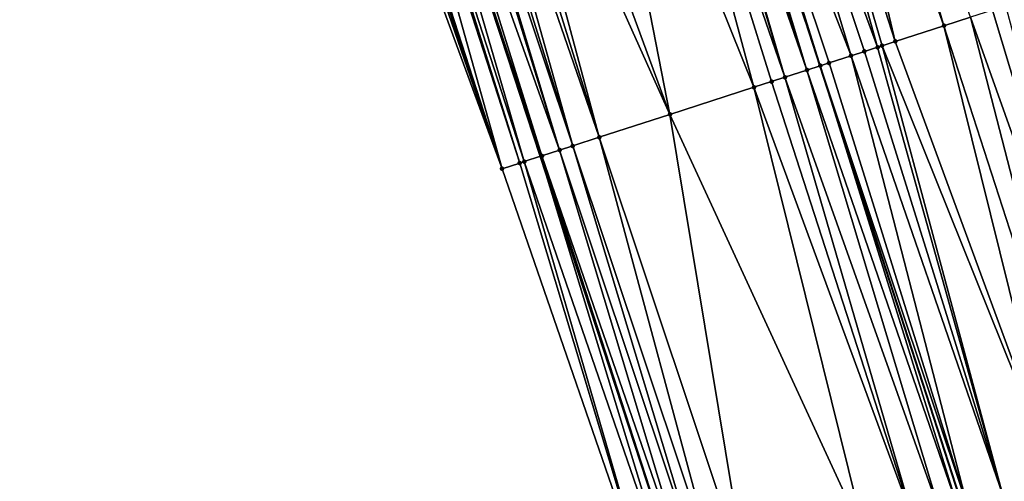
# Model space of a CAD drawing. Header units: feet. Extents: x 2004186 to 2014793, y 836912 to 864902.
# Tile 802 of 974: x 2004904 to 2004946, y 857766 to 857786. Entities that reach past the tile are written whole.
import ezdxf

# ---------------------------------------------------------------- set-up
doc = ezdxf.new("R2010")
doc.units = ezdxf.units.FT
doc.header["$LTSCALE"] = 100
doc.header["$MEASUREMENT"] = 0
for name, color, linetype, lineweight in [('EP_Travel Lane', 5, 'Continuous', 40), ('GPL_Skip Line', 2, 'Continuous', 40), ('Road Shots', 4, 'Continuous', 200), ('Road X-Section', 30, 'Continuous', 13)]:
    doc.layers.add(name, color=color, linetype=linetype, lineweight=lineweight)
doc.layers.add('I-77 SB_MM21-27-Surface-Border', color=7, linetype='Continuous')
doc.layers.add('I-77 SB_MM21-27-Surface-TIN', color=7, linetype='Continuous')

msp = doc.modelspace()

# ---------------------------------------------------------------- linework, layer by layer
at = {"layer": 'EP_Travel Lane'}
msp.add_polyline3d([(2004945.147646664, 857723.2676227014, 458.3893533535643), (2004938.915284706, 857742.2717968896, 458.4708623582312), (2004932.682924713, 857761.2759650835, 458.5547628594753), (2004926.450536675, 857780.2802187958, 458.6045902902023), (2004920.218144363, 857799.2844855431, 458.649221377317), (2004913.985728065, 857818.2888254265, 458.6647408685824), (2004907.753320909, 857837.2931374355, 458.6913437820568), (2004901.520910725, 857856.2974586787, 458.7142679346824), (2004895.381477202, 857875.3456957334, 458.7119822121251), (2004889.286522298, 857894.3944176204, 458.715399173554), (2004883.191573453, 857913.4431205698, 458.7008551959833), (2004877.09661825, 857932.4918433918, 458.7051694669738), (2004871.001668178, 857951.5405501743, 458.6942510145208), (2004864.906725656, 857970.5892333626, 458.660693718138), (2004858.811787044, 857989.6379043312, 458.615256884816), (2004852.716852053, 858008.6865639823, 458.5591593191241)], dxfattribs=at)
at = {"layer": 'GPL_Skip Line'}
msp.add_polyline3d([(2004956.954004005, 857727.0851855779, 458.5624127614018), (2004950.800061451, 857746.1147352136, 458.6383412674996), (2004944.646127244, 857765.1442590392, 458.7245385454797), (2004938.492183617, 857784.1738119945, 458.7991463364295), (2004932.338221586, 857803.203421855, 458.8511140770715), (2004926.18423179, 857822.2331175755, 458.86892169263), (2004920.030260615, 857841.262755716, 458.9096379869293), (2004913.876251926, 857860.2925098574, 458.9042024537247), (2004907.736666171, 857879.3268345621, 458.9118653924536), (2004901.603075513, 857898.363108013, 458.915572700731), (2004895.469483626, 857917.3993852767, 458.9229411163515), (2004889.335898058, 857936.4356429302, 458.9114812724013), (2004883.202316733, 857955.4718874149, 458.887378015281), (2004877.068739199, 857974.5081201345, 458.851978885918), (2004870.935166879, 857993.5443366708, 458.8010420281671), (2004864.801595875, 858012.5805491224, 458.746183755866)], dxfattribs=at)
at = {"layer": 'I-77 SB_MM21-27-Surface-Border', "color": 3, "linetype": 'ByBlock', "lineweight": -2}
msp.add_polyline3d([(2004943.82334371, 857722.8395100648, 458.3345819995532), (2004937.098498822, 857741.6844776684, 458.3956095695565), (2004931.325171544, 857760.8370395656, 458.4983556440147), (2004924.790601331, 857779.7436152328, 458.5322354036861), (2004917.875421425, 857798.5271613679, 458.5461687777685), (2004911.340836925, 857817.4337812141, 458.5624977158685), (2004905.186842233, 857836.4634920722, 458.5742828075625), (2004899.032855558, 857855.4931781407, 458.5959305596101), (2004892.888488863, 857874.5423146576, 458.6017907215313), (2004886.754897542, 857893.5785901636, 458.6073451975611), (2004880.811672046, 857912.6761914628, 458.6034884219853), (2004874.868436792, 857931.7738230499, 458.6284618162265), (2004869.305934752, 857950.994101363, 458.6296289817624), (2004863.1723574, 857970.0303335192, 458.5937481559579), (2004857.800223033, 857989.3119318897, 458.5795687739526), (2004852.428094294, 858008.5935127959, 458.548836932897)], dxfattribs=at)
at = {"layer": 'I-77 SB_MM21-27-Surface-TIN', "color": 128, "linetype": 'ByBlock', "lineweight": -2}
for points in [[(2004938.237335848, 857805.1114184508, 458.746908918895), (2004937.666449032, 857804.9267884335, 458.7510992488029), (2004943.8204191, 857785.8971537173, 458.7090188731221)], [(2004938.237335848, 857805.1114184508, 458.746908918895), (2004943.8204191, 857785.8971537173, 458.7090188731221), (2004944.962186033, 857786.2664344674, 458.6923961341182)], [(2004937.095568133, 857804.7421401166, 458.7625700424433), (2004935.573217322, 857804.2497500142, 458.7910070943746), (2004941.72718433, 857785.2201247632, 458.745161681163)], [(2004937.666449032, 857804.9267884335, 458.7510992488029), (2004937.095568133, 857804.7421401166, 458.7625700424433), (2004943.8204191, 857785.8971537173, 458.7090188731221)], [(2004937.095568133, 857804.7421401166, 458.7625700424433), (2004941.72718433, 857785.2201247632, 458.745161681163), (2004943.8204191, 857785.8971537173, 458.7090188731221)], [(2004935.573217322, 857804.2497500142, 458.7910070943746), (2004934.050868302, 857803.7573543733, 458.82164762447), (2004940.966003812, 857784.9739455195, 458.7530912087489)], [(2004935.573217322, 857804.2497500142, 458.7910070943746), (2004941.156297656, 857785.0354943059, 458.7495272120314), (2004941.72718433, 857785.2201247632, 458.745161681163)], [(2004935.573217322, 857804.2497500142, 458.7910070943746), (2004940.966003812, 857784.9739455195, 458.7530912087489), (2004941.156297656, 857785.0354943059, 458.7495272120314)], [(2004934.050868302, 857803.7573543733, 458.82164762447), (2004932.528516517, 857803.264967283, 458.8488862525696), (2004939.824245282, 857784.6046387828, 458.780052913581)], [(2004934.050868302, 857803.7573543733, 458.82164762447), (2004940.395128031, 857784.7892813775, 458.7708584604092), (2004940.966003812, 857784.9739455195, 458.7530912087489)], [(2004934.050868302, 857803.7573543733, 458.82164762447), (2004939.824245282, 857784.6046387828, 458.780052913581), (2004940.395128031, 857784.7892813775, 458.7708584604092)], [(2004931.577024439, 857802.9572940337, 458.8385846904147), (2004931.386725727, 857802.895760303, 458.8361587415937), (2004937.921290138, 857783.9892025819, 458.7951390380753)], [(2004931.957626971, 857803.0803457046, 458.8497190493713), (2004931.577024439, 857802.9572940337, 458.8385846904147), (2004937.921290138, 857783.9892025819, 458.7951390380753)], [(2004932.147926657, 857803.1418764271, 458.8533419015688), (2004931.957626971, 857803.0803457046, 458.8497190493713), (2004937.921290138, 857783.9892025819, 458.7951390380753)], [(2004932.147926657, 857803.1418764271, 458.8533419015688), (2004938.492183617, 857784.1738119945, 458.7991463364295), (2004932.338221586, 857803.203421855, 458.8511140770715)], [(2004932.147926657, 857803.1418764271, 458.8533419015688), (2004937.921290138, 857783.9892025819, 458.7951390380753), (2004938.492183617, 857784.1738119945, 458.7991463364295)], [(2004932.528516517, 857803.264967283, 458.8488862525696), (2004932.338221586, 857803.203421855, 458.8511140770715), (2004938.492183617, 857784.1738119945, 458.7991463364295)], [(2004932.528516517, 857803.264967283, 458.8488862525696), (2004938.492183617, 857784.1738119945, 458.7991463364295), (2004938.872774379, 857784.2969000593, 458.7958010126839)], [(2004932.528516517, 857803.264967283, 458.8488862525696), (2004938.872774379, 857784.2969000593, 458.7958010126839), (2004939.824245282, 857784.6046387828, 458.780052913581)], [(2004930.43523275, 857802.588089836, 458.8247502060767), (2004928.151644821, 857801.8496955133, 458.7914822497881), (2004935.63770785, 857783.2507908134, 458.7688127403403)], [(2004931.196429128, 857802.8342200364, 458.8363330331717), (2004930.43523275, 857802.588089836, 458.8247502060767), (2004936.969799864, 857783.6815237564, 458.7870563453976)], [(2004930.43523275, 857802.588089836, 458.8247502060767), (2004936.398902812, 857783.4969253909, 458.7786538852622), (2004936.969799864, 857783.6815237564, 458.7870563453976)], [(2004930.43523275, 857802.588089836, 458.8247502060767), (2004935.63770785, 857783.2507908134, 458.7688127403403), (2004936.398902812, 857783.4969253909, 458.7786538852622)], [(2004931.386725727, 857802.895760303, 458.8361587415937), (2004931.196429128, 857802.8342200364, 458.8363330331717), (2004936.969799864, 857783.6815237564, 458.7870563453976)], [(2004931.386725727, 857802.895760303, 458.8361587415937), (2004936.969799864, 857783.6815237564, 458.7870563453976), (2004937.921290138, 857783.9892025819, 458.7951390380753)], [(2004928.151644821, 857801.8496955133, 458.7914822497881), (2004925.106858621, 857800.8651768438, 458.7443025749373), (2004932.022027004, 857782.0816663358, 458.7161925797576)], [(2004928.151644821, 857801.8496955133, 458.7914822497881), (2004932.022027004, 857782.0816663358, 458.7161925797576), (2004935.63770785, 857783.2507908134, 458.7688127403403)], [(2004925.106858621, 857800.8651768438, 458.7443025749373), (2004923.774760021, 857800.4344642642, 458.7179569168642), (2004932.022027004, 857782.0816663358, 458.7161925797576)], [(2004923.774760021, 857800.4344642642, 458.7179569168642), (2004923.013559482, 857800.1883469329, 458.7012539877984), (2004928.977234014, 857781.0971686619, 458.6606605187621)], [(2004923.774760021, 857800.4344642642, 458.7179569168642), (2004928.977234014, 857781.0971686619, 458.6606605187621), (2004932.022027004, 857782.0816663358, 458.7161925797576)], [(2004922.442661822, 857800.0037504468, 458.692103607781), (2004921.871770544, 857799.8191342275, 458.6908043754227), (2004927.835442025, 857780.7279653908, 458.6464577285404)], [(2004923.013559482, 857800.1883469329, 458.7012539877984), (2004922.442661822, 857800.0037504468, 458.692103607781), (2004928.977234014, 857781.0971686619, 458.6606605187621)], [(2004922.442661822, 857800.0037504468, 458.692103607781), (2004927.835442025, 857780.7279653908, 458.6464577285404), (2004928.977234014, 857781.0971686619, 458.6606605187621)], [(2004921.30087734, 857799.634523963, 458.6871358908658), (2004920.539672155, 857799.3884209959, 458.6647179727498), (2004927.264541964, 857780.543376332, 458.6343524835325)], [(2004921.491176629, 857799.6960559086, 458.6902720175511), (2004921.30087734, 857799.634523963, 458.6871358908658), (2004927.264541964, 857780.543376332, 458.6343524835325)], [(2004921.871770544, 857799.8191342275, 458.6908043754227), (2004921.491176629, 857799.6960559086, 458.6902720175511), (2004927.835442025, 857780.7279653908, 458.6464577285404)], [(2004921.491176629, 857799.6960559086, 458.6902720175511), (2004927.264541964, 857780.543376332, 458.6343524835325), (2004927.835442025, 857780.7279653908, 458.6464577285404)], [(2004920.159063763, 857799.2653874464, 458.6463738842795), (2004919.588156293, 857799.0808212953, 458.625154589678), (2004925.742125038, 857780.0511906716, 458.5814512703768)], [(2004920.159063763, 857799.2653874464, 458.6463738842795), (2004926.450536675, 857780.2802187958, 458.6045902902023), (2004920.218144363, 857799.2844855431, 458.649221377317)], [(2004920.159063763, 857799.2653874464, 458.6463738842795), (2004925.742125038, 857780.0511906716, 458.5814512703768), (2004926.450536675, 857780.2802187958, 458.6045902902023)], [(2004920.539672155, 857799.3884209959, 458.6647179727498), (2004920.218144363, 857799.2844855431, 458.649221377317), (2004926.503332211, 857780.297287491, 458.6063147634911)], [(2004926.503332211, 857780.297287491, 458.6063147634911), (2004920.218144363, 857799.2844855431, 458.649221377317), (2004926.450536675, 857780.2802187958, 458.6045902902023)], [(2004920.539672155, 857799.3884209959, 458.6647179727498), (2004926.503332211, 857780.297287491, 458.6063147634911), (2004927.264541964, 857780.543376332, 458.6343524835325)], [(2004918.446320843, 857798.7117524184, 458.5574817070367), (2004918.256019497, 857798.6502268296, 458.5518164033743), (2004924.790601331, 857779.7436152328, 458.5322354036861)], [(2004918.636624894, 857798.7732696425, 458.5664749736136), (2004918.446320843, 857798.7117524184, 458.5574817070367), (2004924.790601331, 857779.7436152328, 458.5322354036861)], [(2004919.397851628, 857799.0193059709, 458.6154055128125), (2004918.636624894, 857798.7732696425, 458.5664749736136), (2004924.790601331, 857779.7436152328, 458.5322354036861)], [(2004919.588156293, 857799.0808212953, 458.625154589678), (2004919.397851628, 857799.0193059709, 458.6154055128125), (2004925.551821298, 857779.9896724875, 458.5728399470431)], [(2004919.397851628, 857799.0193059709, 458.6154055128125), (2004924.790601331, 857779.7436152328, 458.5322354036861), (2004925.551821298, 857779.9896724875, 458.5728399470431)], [(2004919.588156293, 857799.0808212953, 458.625154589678), (2004925.551821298, 857779.9896724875, 458.5728399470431), (2004925.742125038, 857780.0511906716, 458.5814512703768)], [(2004918.256019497, 857798.6502268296, 458.5518164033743), (2004917.875421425, 857798.5271613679, 458.5461687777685), (2004924.790601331, 857779.7436152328, 458.5322354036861)], [(2004945.913656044, 857786.5741759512, 458.6755498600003), (2004944.962186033, 857786.2664344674, 458.6923961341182), (2004951.687006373, 857767.4215427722, 458.6011677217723)], [(2004946.484534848, 857786.7588307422, 458.6615029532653), (2004945.913656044, 857786.5741759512, 458.6755498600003), (2004951.687006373, 857767.4215427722, 458.6011677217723)], [(2004944.962186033, 857786.2664344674, 458.6923961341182), (2004943.8204191, 857785.8971537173, 458.7090188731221), (2004949.974358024, 857766.8676153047, 458.6286252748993)], [(2004944.962186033, 857786.2664344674, 458.6923961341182), (2004949.974358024, 857766.8676153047, 458.6286252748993), (2004951.687006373, 857767.4215427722, 458.6011677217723)], [(2004943.8204191, 857785.8971537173, 458.7090188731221), (2004941.72718433, 857785.2201247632, 458.745161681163), (2004948.642299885, 857766.436777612, 458.6520570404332)], [(2004943.8204191, 857785.8971537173, 458.7090188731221), (2004948.642299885, 857766.436777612, 458.6520570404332), (2004949.974358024, 857766.8676153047, 458.6286252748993)], [(2004941.72718433, 857785.2201247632, 458.745161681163), (2004941.156297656, 857785.0354943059, 458.7495272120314), (2004948.642299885, 857766.436777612, 458.6520570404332)], [(2004940.395128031, 857784.7892813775, 458.7708584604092), (2004939.824245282, 857784.6046387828, 458.780052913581), (2004946.358775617, 857765.6981864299, 458.6971116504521)], [(2004940.966003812, 857784.9739455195, 458.7530912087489), (2004940.395128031, 857784.7892813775, 458.7708584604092), (2004946.358775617, 857765.6981864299, 458.6971116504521)], [(2004941.156297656, 857785.0354943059, 458.7495272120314), (2004940.966003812, 857784.9739455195, 458.7530912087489), (2004946.358775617, 857765.6981864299, 458.6971116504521)], [(2004941.156297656, 857785.0354943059, 458.7495272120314), (2004946.358775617, 857765.6981864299, 458.6971116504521), (2004948.642299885, 857766.436777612, 458.6520570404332)], [(2004938.872774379, 857784.2969000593, 458.7958010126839), (2004938.492183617, 857784.1738119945, 458.7991463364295), (2004944.83642311, 857765.2058015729, 458.7234621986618)], [(2004939.824245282, 857784.6046387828, 458.780052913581), (2004938.872774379, 857784.2969000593, 458.7958010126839), (2004944.83642311, 857765.2058015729, 458.7234621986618)], [(2004939.824245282, 857784.6046387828, 458.780052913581), (2004944.83642311, 857765.2058015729, 458.7234621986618), (2004946.358775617, 857765.6981864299, 458.6971116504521)], [(2004937.921290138, 857783.9892025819, 458.7951390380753), (2004936.969799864, 857783.6815237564, 458.7870563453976), (2004943.694641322, 857764.8365667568, 458.7218097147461)], [(2004937.921290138, 857783.9892025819, 458.7951390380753), (2004944.455831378, 857765.0827165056, 458.7256148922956), (2004938.492183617, 857784.1738119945, 458.7991463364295)], [(2004937.921290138, 857783.9892025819, 458.7951390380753), (2004943.694641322, 857764.8365667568, 458.7218097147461), (2004944.455831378, 857765.0827165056, 458.7256148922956)], [(2004944.455831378, 857765.0827165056, 458.7256148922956), (2004944.646127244, 857765.1442590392, 458.7245385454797), (2004938.492183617, 857784.1738119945, 458.7991463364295)], [(2004944.83642311, 857765.2058015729, 458.7234621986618), (2004938.492183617, 857784.1738119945, 458.7991463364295), (2004944.646127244, 857765.1442590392, 458.7245385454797)], [(2004936.398902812, 857783.4969253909, 458.7786538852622), (2004935.63770785, 857783.2507908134, 458.7688127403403), (2004942.552849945, 857764.4673615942, 458.7083595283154)], [(2004936.969799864, 857783.6815237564, 458.7870563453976), (2004936.398902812, 857783.4969253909, 458.7786538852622), (2004942.552849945, 857764.4673615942, 458.7083595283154)], [(2004936.969799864, 857783.6815237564, 458.7870563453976), (2004942.552849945, 857764.4673615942, 458.7083595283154), (2004943.694641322, 857764.8365667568, 458.7218097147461)], [(2004935.63770785, 857783.2507908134, 458.7688127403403), (2004932.022027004, 857782.0816663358, 458.7161925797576), (2004940.459562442, 857763.7904957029, 458.6796264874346)], [(2004935.63770785, 857783.2507908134, 458.7688127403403), (2004940.459562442, 857763.7904957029, 458.6796264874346), (2004942.552849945, 857764.4673615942, 458.7083595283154)], [(2004932.022027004, 857782.0816663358, 458.7161925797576), (2004928.977234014, 857781.0971686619, 458.6606605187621), (2004935.321487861, 857762.1291138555, 458.6026351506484)], [(2004932.022027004, 857782.0816663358, 458.7161925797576), (2004935.321487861, 857762.1291138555, 458.6026351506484), (2004940.459562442, 857763.7904957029, 458.6796264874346)], [(2004928.977234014, 857781.0971686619, 458.6606605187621), (2004927.835442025, 857780.7279653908, 458.6464577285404), (2004934.179698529, 857761.7599023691, 458.5917008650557)], [(2004928.977234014, 857781.0971686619, 458.6606605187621), (2004934.179698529, 857761.7599023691, 458.5917008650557), (2004935.321487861, 857762.1291138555, 458.6026351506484)], [(2004927.264541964, 857780.543376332, 458.6343524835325), (2004926.503332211, 857780.297287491, 458.6063147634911), (2004933.037898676, 857761.3907234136, 458.5678239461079)], [(2004927.835442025, 857780.7279653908, 458.6464577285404), (2004927.264541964, 857780.543376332, 458.6343524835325), (2004933.608802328, 857761.575301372, 458.5843454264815)], [(2004927.264541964, 857780.543376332, 458.6343524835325), (2004933.037898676, 857761.3907234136, 458.5678239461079), (2004933.608802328, 857761.575301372, 458.5843454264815)], [(2004927.835442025, 857780.7279653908, 458.6464577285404), (2004933.608802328, 857761.575301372, 458.5843454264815), (2004934.179698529, 857761.7599023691, 458.5917008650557)], [(2004925.742125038, 857780.0511906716, 458.5814512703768), (2004925.551821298, 857779.9896724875, 458.5728399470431), (2004931.325171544, 857760.8370395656, 458.4983556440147)], [(2004925.742125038, 857780.0511906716, 458.5814512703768), (2004932.276688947, 857761.1446344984, 458.5398156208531), (2004926.450536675, 857780.2802187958, 458.6045902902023)], [(2004925.742125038, 857780.0511906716, 458.5814512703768), (2004931.325171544, 857760.8370395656, 458.4983556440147), (2004932.276688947, 857761.1446344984, 458.5398156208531)], [(2004926.503332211, 857780.297287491, 458.6063147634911), (2004926.450536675, 857780.2802187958, 458.6045902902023), (2004932.682924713, 857761.2759650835, 458.5547628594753)], [(2004932.276688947, 857761.1446344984, 458.5398156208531), (2004932.682924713, 857761.2759650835, 458.5547628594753), (2004926.450536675, 857780.2802187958, 458.6045902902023)], [(2004926.503332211, 857780.297287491, 458.6063147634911), (2004932.682924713, 857761.2759650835, 458.5547628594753), (2004933.037898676, 857761.3907234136, 458.5678239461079)], [(2004925.551821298, 857779.9896724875, 458.5728399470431), (2004924.790601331, 857779.7436152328, 458.5322354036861), (2004931.325171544, 857760.8370395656, 458.4983556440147)], [(2004948.642299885, 857766.436777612, 458.6520570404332), (2004946.358775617, 857765.6981864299, 458.6971116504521), (2004953.654473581, 857747.037953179, 458.5903837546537)]]:
    msp.add_3dface(points, dxfattribs=at)
at = {"layer": 'Road Shots', "lineweight": 100}
for p in [(2004943.8204191, 857785.8971537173, 458.7090188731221), (2004941.72718433, 857785.2201247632, 458.745161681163), (2004940.395128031, 857784.7892813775, 458.7708584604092), (2004940.966003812, 857784.9739455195, 458.7530912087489), (2004941.156297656, 857785.0354943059, 458.7495272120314), (2004938.872774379, 857784.2969000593, 458.7958010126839), (2004939.824245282, 857784.6046387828, 458.780052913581), (2004937.921290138, 857783.9892025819, 458.7951390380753), (2004938.492183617, 857784.1738119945, 458.7991463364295), (2004936.398902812, 857783.4969253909, 458.7786538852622), (2004936.969799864, 857783.6815237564, 458.7870563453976), (2004935.63770785, 857783.2507908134, 458.7688127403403), (2004932.022027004, 857782.0816663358, 458.7161925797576), (2004928.977234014, 857781.0971686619, 458.6606605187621), (2004927.264541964, 857780.543376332, 458.6343524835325), (2004927.835442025, 857780.7279653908, 458.6464577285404), (2004925.742125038, 857780.0511906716, 458.5814512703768), (2004926.503332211, 857780.297287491, 458.6063147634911), (2004924.790601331, 857779.7436152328, 458.5322354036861), (2004925.551821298, 857779.9896724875, 458.5728399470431)]:
    msp.add_point(p, dxfattribs=at)
at = {"layer": 'Road X-Section', "extrusion": (-0.307698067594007, 0.9514803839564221, 0.002641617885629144), "elevation": 199250.3273326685, "flags": 128}
msp.add_lwpolyline([(-2171591.355949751, -67.81122959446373), (-2171592.155949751, -67.77062490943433), (-2171592.355949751, -67.76201355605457), (-2171593.155949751, -67.73714997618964), (-2171593.955949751, -67.70911215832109), (-2171594.555949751, -67.6970068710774), (-2171595.755949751, -67.68280403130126), (-2171598.955949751, -67.62727177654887), (-2171602.755949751, -67.57465143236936), (-2171603.555949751, -67.56481025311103), (-2171604.155949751, -67.55640776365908), (-2171605.155949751, -67.54832504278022), (-2171605.755949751, -67.54431773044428), (-2171606.155949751, -67.54766306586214), (-2171607.155949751, -67.56341121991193), (-2171607.755949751, -67.572605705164), (-2171608.355949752, -67.59037301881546), (-2171608.555949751, -67.59393702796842), (-2171609.155949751, -67.59830257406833), (-2171611.355949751, -67.63444550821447), (-2171612.555949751, -67.65106830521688), (-2171613.555949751, -67.6679146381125), (-2171614.155949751, -67.6819615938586), (-2171615.755949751, -67.70653725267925), (-2171616.155949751, -67.71608243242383), (-2171616.755949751, -67.74050328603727), (-2171616.955949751, -67.74966629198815), (-2171617.355949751, -67.77434022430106), (-2171617.755949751, -67.80194521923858), (-2171619.355949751, -67.93269048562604), (-2171619.955949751, -67.97443465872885), (-2171620.155949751, -67.98713410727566)], dxfattribs=at)
at = {"layer": 'Road X-Section', "extrusion": (-0.3076980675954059, 0.9514803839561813, 0.002641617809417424), "elevation": 199230.3273296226, "flags": 128}
msp.add_lwpolyline([(-2171591.755950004, -67.79226173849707), (-2171592.755950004, -67.75080161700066), (-2171593.555950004, -67.7227931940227), (-2171594.155950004, -67.70627165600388), (-2171594.755950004, -67.69891619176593), (-2171595.955950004, -67.68798186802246), (-2171601.355950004, -67.61099026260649), (-2171603.555950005, -67.5822571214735), (-2171604.755950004, -67.56880688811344), (-2171605.555950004, -67.56500169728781), (-2171605.955950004, -67.56715439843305), (-2171607.555950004, -67.59350503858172), (-2171609.955950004, -67.63855980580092), (-2171611.355950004, -67.66199165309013), (-2171613.155950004, -67.68944930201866), (-2171614.955950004, -67.72106660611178), (-2171615.755950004, -67.73585112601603), (-2171616.355950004, -67.75086805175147), (-2171616.755950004, -67.76577457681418), (-2171617.155950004, -67.78657037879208), (-2171617.755950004, -67.82700587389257), (-2171618.955950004, -67.92269783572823), (-2171619.555950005, -67.96290326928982), (-2171619.755950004, -67.97522496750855)], dxfattribs=at)

doc.saveas('drawing.dxf')
